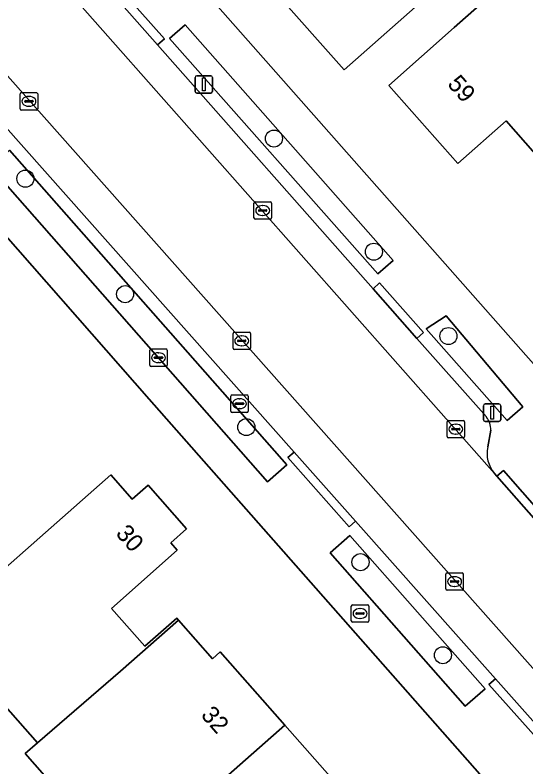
# Model space of a CAD drawing. Extents: x 157320 to 158835, y 386650 to 388491.
# Drawn here: x 157665.06 to 157694.36, y 387912.77 to 387955.84 of the extents above; entities that cross this region are included whole.
import ezdxf

# ---------------------------------------------------------------- set-up
doc = ezdxf.new("R2010")
doc.units = 0
for name, color, linetype in [('IMGEO_Boom', 7, 'Continuous'), ('IMGEO_Brandkraan', 7, 'Continuous'), ('IMGEO_Erf', 7, 'Continuous'), ('IMGEO_Groenvoorziening', 7, 'Continuous'), ('IMGEO_Kolk', 7, 'Continuous'), ('IMGEO_Lichtmast', 7, 'Continuous'), ('IMGEO_Muur', 7, 'Continuous'), ('IMGEO_Pand', 7, 'Continuous'), ('IMGEO_Pand_nummerreeks', 7, 'Continuous'), ('IMGEO_Parkeervlak_open', 7, 'Continuous'), ('IMGEO_Rijbaan_lokaal_open', 7, 'Continuous'), ('IMGEO_Rioolput', 7, 'Continuous'), ('IMGEO_Voetpad_open', 7, 'Continuous')]:
    doc.layers.add(name, color=color, linetype=linetype)

msp = doc.modelspace()

# ---------------------------------------------------------------- linework, layer by layer
at = {"layer": 'IMGEO_Boom'}
for centre in [(157679.908, 387948.762), (157665.656, 387946.466), (157685.638, 387942.282), (157671.376, 387939.85), (157689.91, 387937.45), (157678.324, 387932.233), (157684.87, 387924.497), (157689.593, 387919.168)]:
    msp.add_circle(centre, 0.489, dxfattribs=at)
at = {"layer": 'IMGEO_Brandkraan'}
for p, q in [((157684.417, 387922.055), (157685.269, 387922.055)), ((157684.342, 387921.129), (157684.342, 387921.981)), ((157684.83, 387921.835), (157684.855, 387921.835)), ((157685.343, 387921.981), (157685.343, 387921.129)), ((157684.601, 387921.549), (157684.601, 387921.561)), ((157685.039, 387921.512), (157684.641, 387921.512)), ((157684.644, 387921.598), (157685.042, 387921.598)), ((157684.853, 387921.275), (157684.828, 387921.275)), ((157685.085, 387921.561), (157685.085, 387921.549)), ((157685.269, 387921.055), (157684.417, 387921.055))]:
    msp.add_line(p, q, dxfattribs=at)
for points in [[(157684.417, 387922.055), (157685.269, 387922.055)], [(157684.342, 387921.129), (157684.342, 387921.981)], [(157685.343, 387921.981), (157685.343, 387921.129)], [(157685.269, 387921.055), (157684.417, 387921.055)]]:
    msp.add_lwpolyline(points, dxfattribs=at)
for centre, radius, start, end in [((157684.419, 387921.979), 0.0765, 91.552, 178.448), ((157684.419, 387921.979), 0.0765, 91.552, 178.448), ((157685.267, 387921.979), 0.0765, 1.552, 88.448), ((157685.267, 387921.979), 0.0765, 1.552, 88.448), ((157684.641, 387921.558), 0.0403, 85.8775, 175.7526), ((157684.638, 387921.548), 0.0366, 178.938, 274.7102), ((157685.042, 387921.555), 0.043, 264.8664, 352.4533), ((157685.046, 387921.56), 0.0386, 1.7309, 96.639), ((157684.419, 387921.131), 0.0765, 181.552, 268.448), ((157684.419, 387921.131), 0.0765, 181.552, 268.448), ((157685.267, 387921.131), 0.0765, 271.552, 358.448), ((157685.267, 387921.131), 0.0765, 271.552, 358.448)]:
    msp.add_arc(centre, radius, start, end, dxfattribs=at)
for centre, major_axis, ratio, start_param, end_param in [((157684.829, 387921.555), (-0.387, 0.002), 0.722429, 4.712389, 7.853982), ((157684.854, 387921.555), (-0.39, 0.002), 0.717154, 1.570796, 4.712389)]:
    msp.add_ellipse(centre, major_axis=major_axis, ratio=ratio, start_param=start_param, end_param=end_param, dxfattribs=at)
at = {"layer": 'IMGEO_Erf'}
for points in [[(157642.318, 388000), (157643.055, 387997.732), (157643.452, 387996.734), (157644.551, 387994.249), (157645.867, 387991.873), (157646.038, 387991.62), (157647.391, 387989.623), (157647.711, 387989.201), (157662.988, 387971.872), (157670.456, 387963.401), (157707.087, 387921.94)], [(157672.756, 387933.844), (157662.733, 387945.206), (157660.008, 387948.295)], [(157716.503, 387884.256), (157704.396, 387897.98), (157672.756, 387933.844)], [(157667.728, 387911.164), (157665.638, 387913.534), (157666.349, 387914.147), (157660.57, 387920.703), (157666.806, 387926.199), (157670.556, 387929.505), (157671.786, 387928.11), (157672.694, 387928.911), (157674.898, 387926.411), (157673.99, 387925.61), (157674.366, 387925.182), (157670.586, 387921.85), (157672.5, 387919.677), (157674.331, 387921.291), (157674.432, 387921.176), (157676.38, 387918.964), (157676.83, 387919.36), (157680.533, 387915.158), (157684.25, 387910.941)]]:
    msp.add_lwpolyline(points, dxfattribs=at)
for points in [[(157692.368, 387960.16), (157687.676, 387956.012), (157683.93, 387952.7), (157679.97, 387957.17), (157682.75, 387959.621), (157679.087, 387963.775), (157675.417, 387967.937), (157672.63, 387965.48), (157668.67, 387969.93), (157672.417, 387973.242), (157677.131, 387977.41), (157681.083, 387972.94), (157679.877, 387971.875), (157683.538, 387967.734), (157687.205, 387963.586), (157688.403, 387964.645)], [(157698.887, 387954.793), (157697.691, 387953.734), (157701.466, 387949.474), (157700.725, 387948.821), (157696.972, 387945.516), (157693.226, 387949.773), (157690.45, 387947.33), (157686.49, 387951.8), (157690.233, 387955.117), (157694.92, 387959.27)]]:
    msp.add_lwpolyline(points, close=True, dxfattribs=at)
at = {"layer": 'IMGEO_Groenvoorziening'}
for points in [[(157685.861, 387941.008), (157686.746, 387941.786), (157674.812, 387955.279), (157673.928, 387954.494)], [(157679.54, 387929.108), (157680.639, 387930.077), (157664.752, 387948.1), (157663.653, 387947.132)], [(157693.281, 387932.608), (157694.171, 387933.397), (157689.775, 387938.607), (157688.642, 387937.861)], [(157690.879, 387916.241), (157692.01, 387917.237), (157684.26, 387926.029), (157683.13, 387925.032)]]:
    msp.add_lwpolyline(points, close=True, dxfattribs=at)
at = {"layer": 'IMGEO_Kolk'}
for p, q in [((157665.362, 387950.468), (157665.362, 387951.32)), ((157665.437, 387951.394), (157666.289, 387951.394)), ((157666.363, 387951.32), (157666.363, 387950.468)), ((157665.621, 387950.888), (157665.621, 387950.9)), ((157665.664, 387950.937), (157666.062, 387950.937)), ((157665.85, 387951.174), (157665.875, 387951.174)), ((157666.105, 387950.9), (157666.105, 387950.888)), ((157666.059, 387950.851), (157665.661, 387950.851)), ((157665.873, 387950.614), (157665.848, 387950.614)), ((157666.289, 387950.394), (157665.437, 387950.394)), ((157678.761, 387944.216), (157678.761, 387945.068)), ((157678.836, 387945.142), (157679.688, 387945.142)), ((157679.249, 387944.922), (157679.274, 387944.922)), ((157679.762, 387945.068), (157679.762, 387944.216)), ((157679.02, 387944.636), (157679.02, 387944.648)), ((157679.458, 387944.599), (157679.06, 387944.599)), ((157679.063, 387944.685), (157679.461, 387944.685)), ((157679.504, 387944.648), (157679.504, 387944.636)), ((157679.688, 387944.142), (157678.836, 387944.142)), ((157679.272, 387944.362), (157679.247, 387944.362)), ((157677.561, 387936.751), (157677.561, 387937.603)), ((157677.636, 387937.677), (157678.488, 387937.677)), ((157678.562, 387937.603), (157678.562, 387936.751)), ((157677.82, 387937.171), (157677.82, 387937.183)), ((157678.258, 387937.134), (157677.86, 387937.134)), ((157677.863, 387937.22), (157678.261, 387937.22)), ((157678.049, 387937.457), (157678.074, 387937.457)), ((157678.304, 387937.183), (157678.304, 387937.171)), ((157672.864, 387936.709), (157673.716, 387936.709)), ((157678.488, 387936.677), (157677.636, 387936.677)), ((157678.072, 387936.897), (157678.047, 387936.897)), ((157672.789, 387935.783), (157672.789, 387936.635)), ((157673.091, 387936.252), (157673.489, 387936.252)), ((157673.277, 387936.489), (157673.302, 387936.489)), ((157673.79, 387936.635), (157673.79, 387935.783)), ((157673.048, 387936.203), (157673.048, 387936.215)), ((157673.486, 387936.166), (157673.088, 387936.166)), ((157673.3, 387935.929), (157673.275, 387935.929)), ((157673.532, 387936.215), (157673.532, 387936.203)), ((157673.716, 387935.709), (157672.864, 387935.709)), ((157689.835, 387931.691), (157689.835, 387932.543)), ((157689.91, 387932.617), (157690.762, 387932.617)), ((157690.323, 387932.397), (157690.348, 387932.397)), ((157690.836, 387932.543), (157690.836, 387931.691)), ((157690.094, 387932.111), (157690.094, 387932.123)), ((157690.532, 387932.074), (157690.134, 387932.074)), ((157690.137, 387932.16), (157690.535, 387932.16)), ((157690.578, 387932.123), (157690.578, 387932.111)), ((157690.762, 387931.617), (157689.91, 387931.617)), ((157690.346, 387931.837), (157690.321, 387931.837)), ((157689.765, 387922.961), (157689.765, 387923.813)), ((157689.84, 387923.887), (157690.692, 387923.887)), ((157690.766, 387923.813), (157690.766, 387922.961)), ((157690.024, 387923.381), (157690.024, 387923.393)), ((157690.462, 387923.344), (157690.064, 387923.344)), ((157690.067, 387923.43), (157690.465, 387923.43)), ((157690.253, 387923.667), (157690.278, 387923.667)), ((157690.508, 387923.393), (157690.508, 387923.381)), ((157690.276, 387923.107), (157690.251, 387923.107)), ((157690.692, 387922.887), (157689.84, 387922.887))]:
    msp.add_line(p, q, dxfattribs=at)
for points in [[(157665.362, 387950.468), (157665.362, 387951.32)], [(157665.437, 387951.394), (157666.289, 387951.394)], [(157666.363, 387951.32), (157666.363, 387950.468)], [(157666.289, 387950.394), (157665.437, 387950.394)], [(157678.761, 387944.216), (157678.761, 387945.068)], [(157678.836, 387945.142), (157679.688, 387945.142)], [(157679.762, 387945.068), (157679.762, 387944.216)], [(157679.688, 387944.142), (157678.836, 387944.142)], [(157677.561, 387936.751), (157677.561, 387937.603)], [(157677.636, 387937.677), (157678.488, 387937.677)], [(157678.562, 387937.603), (157678.562, 387936.751)], [(157672.864, 387936.709), (157673.716, 387936.709)], [(157678.488, 387936.677), (157677.636, 387936.677)], [(157672.789, 387935.783), (157672.789, 387936.635)], [(157673.79, 387936.635), (157673.79, 387935.783)], [(157673.716, 387935.709), (157672.864, 387935.709)], [(157689.835, 387931.691), (157689.835, 387932.543)], [(157689.91, 387932.617), (157690.762, 387932.617)], [(157690.836, 387932.543), (157690.836, 387931.691)], [(157690.762, 387931.617), (157689.91, 387931.617)], [(157689.765, 387922.961), (157689.765, 387923.813)], [(157689.84, 387923.887), (157690.692, 387923.887)], [(157690.766, 387923.813), (157690.766, 387922.961)], [(157690.692, 387922.887), (157689.84, 387922.887)]]:
    msp.add_lwpolyline(points, dxfattribs=at)
for centre, radius, start, end in [((157665.439, 387951.318), 0.0765, 91.552, 178.448), ((157665.439, 387951.318), 0.0765, 91.552, 178.448), ((157666.287, 387951.318), 0.0765, 1.552, 88.448), ((157666.287, 387951.318), 0.0765, 1.552, 88.448), ((157665.661, 387950.897), 0.0403, 85.8775, 175.7526), ((157666.066, 387950.899), 0.0386, 1.7309, 96.639), ((157665.439, 387950.47), 0.0765, 181.552, 268.448), ((157665.439, 387950.47), 0.0765, 181.552, 268.448), ((157665.658, 387950.887), 0.0366, 178.938, 274.7102), ((157666.062, 387950.894), 0.043, 264.8664, 352.4533), ((157666.287, 387950.47), 0.0765, 271.552, 358.448), ((157666.287, 387950.47), 0.0765, 271.552, 358.448), ((157678.838, 387945.066), 0.0765, 91.552, 178.448), ((157678.838, 387945.066), 0.0765, 91.552, 178.448), ((157679.686, 387945.066), 0.0765, 1.552, 88.448), ((157679.686, 387945.066), 0.0765, 1.552, 88.448), ((157679.06, 387944.645), 0.0403, 85.8775, 175.7526), ((157679.057, 387944.635), 0.0366, 178.938, 274.7102), ((157679.461, 387944.642), 0.043, 264.8664, 352.4533), ((157679.465, 387944.647), 0.0386, 1.7309, 96.639), ((157678.838, 387944.218), 0.0765, 181.552, 268.448), ((157678.838, 387944.218), 0.0765, 181.552, 268.448), ((157679.686, 387944.218), 0.0765, 271.552, 358.448), ((157679.686, 387944.218), 0.0765, 271.552, 358.448), ((157677.638, 387937.601), 0.0765, 91.552, 178.448), ((157677.638, 387937.601), 0.0765, 91.552, 178.448), ((157678.486, 387937.601), 0.0765, 1.552, 88.448), ((157678.486, 387937.601), 0.0765, 1.552, 88.448), ((157677.86, 387937.18), 0.0403, 85.8775, 175.7526), ((157677.857, 387937.17), 0.0366, 178.938, 274.7102), ((157678.261, 387937.177), 0.043, 264.8664, 352.4533), ((157678.265, 387937.182), 0.0386, 1.7309, 96.639), ((157672.866, 387936.633), 0.0765, 91.552, 178.448), ((157672.866, 387936.633), 0.0765, 91.552, 178.448), ((157673.714, 387936.633), 0.0765, 1.552, 88.448), ((157673.714, 387936.633), 0.0765, 1.552, 88.448), ((157677.638, 387936.753), 0.0765, 181.552, 268.448), ((157677.638, 387936.753), 0.0765, 181.552, 268.448), ((157678.486, 387936.753), 0.0765, 271.552, 358.448), ((157678.486, 387936.753), 0.0765, 271.552, 358.448), ((157673.088, 387936.212), 0.0403, 85.8775, 175.7526), ((157673.493, 387936.214), 0.0386, 1.7309, 96.639), ((157673.085, 387936.202), 0.0366, 178.938, 274.7102), ((157673.489, 387936.209), 0.043, 264.8664, 352.4533), ((157672.866, 387935.785), 0.0765, 181.552, 268.448), ((157672.866, 387935.785), 0.0765, 181.552, 268.448), ((157673.714, 387935.785), 0.0765, 271.552, 358.448), ((157673.714, 387935.785), 0.0765, 271.552, 358.448), ((157689.912, 387932.541), 0.0765, 91.552, 178.448), ((157689.912, 387932.541), 0.0765, 91.552, 178.448), ((157690.76, 387932.541), 0.0765, 1.552, 88.448), ((157690.76, 387932.541), 0.0765, 1.552, 88.448), ((157690.134, 387932.12), 0.0403, 85.8775, 175.7526), ((157690.131, 387932.11), 0.0366, 178.938, 274.7102), ((157690.535, 387932.117), 0.043, 264.8664, 352.4533), ((157690.539, 387932.122), 0.0386, 1.7309, 96.639), ((157689.912, 387931.693), 0.0765, 181.552, 268.448), ((157689.912, 387931.693), 0.0765, 181.552, 268.448), ((157690.76, 387931.693), 0.0765, 271.552, 358.448), ((157690.76, 387931.693), 0.0765, 271.552, 358.448), ((157689.842, 387923.811), 0.0765, 91.552, 178.448), ((157689.842, 387923.811), 0.0765, 91.552, 178.448), ((157690.69, 387923.811), 0.0765, 1.552, 88.448), ((157690.69, 387923.811), 0.0765, 1.552, 88.448), ((157690.064, 387923.39), 0.0403, 85.8775, 175.7526), ((157690.061, 387923.38), 0.0366, 178.938, 274.7102), ((157690.465, 387923.387), 0.043, 264.8664, 352.4533), ((157690.469, 387923.392), 0.0386, 1.7309, 96.639), ((157689.842, 387922.963), 0.0765, 181.552, 268.448), ((157689.842, 387922.963), 0.0765, 181.552, 268.448), ((157690.69, 387922.963), 0.0765, 271.552, 358.448), ((157690.69, 387922.963), 0.0765, 271.552, 358.448)]:
    msp.add_arc(centre, radius, start, end, dxfattribs=at)
for centre, major_axis, ratio, start_param, end_param in [((157665.849, 387950.894), (-0.387, 0.002), 0.722429, 4.712389, 7.853982), ((157665.874, 387950.894), (-0.39, 0.002), 0.717154, 1.570796, 4.712389), ((157679.248, 387944.642), (-0.387, 0.002), 0.722429, 4.712389, 7.853982), ((157679.273, 387944.642), (-0.39, 0.002), 0.717154, 1.570796, 4.712389), ((157678.048, 387937.177), (-0.387, 0.002), 0.722429, 4.712389, 7.853982), ((157678.073, 387937.177), (-0.39, 0.002), 0.717154, 1.570796, 4.712389), ((157673.276, 387936.209), (-0.387, 0.002), 0.722429, 4.712389, 7.853982), ((157673.301, 387936.209), (-0.39, 0.002), 0.717154, 1.570796, 4.712389), ((157690.322, 387932.117), (-0.387, 0.002), 0.722429, 4.712389, 7.853982), ((157690.347, 387932.117), (-0.39, 0.002), 0.717154, 1.570796, 4.712389), ((157690.252, 387923.387), (-0.387, 0.002), 0.722429, 4.712389, 7.853982), ((157690.277, 387923.387), (-0.39, 0.002), 0.717154, 1.570796, 4.712389)]:
    msp.add_ellipse(centre, major_axis=major_axis, ratio=ratio, start_param=start_param, end_param=end_param, dxfattribs=at)
at = {"layer": 'IMGEO_Lichtmast'}
for p, q in [((157675.39, 387951.463), (157675.39, 387952.263)), ((157675.39, 387952.263), (157675.39, 387951.463)), ((157675.49, 387952.363), (157676.28, 387952.363)), ((157676.28, 387952.363), (157675.49, 387952.363)), ((157676.38, 387952.263), (157676.38, 387951.463)), ((157676.38, 387951.463), (157676.38, 387952.263)), ((157676.28, 387951.363), (157675.49, 387951.363)), ((157675.49, 387951.363), (157676.28, 387951.363)), ((157691.919, 387932.659), (157691.919, 387933.459)), ((157691.919, 387933.459), (157691.919, 387932.659)), ((157692.019, 387933.559), (157692.809, 387933.559)), ((157692.809, 387933.559), (157692.019, 387933.559)), ((157692.909, 387933.459), (157692.909, 387932.659)), ((157692.909, 387932.659), (157692.909, 387933.459)), ((157692.809, 387932.559), (157692.019, 387932.559)), ((157692.019, 387932.559), (157692.809, 387932.559))]:
    msp.add_line(p, q, dxfattribs=at)
for points in [[(157675.81, 387952.238), (157675.96, 387952.238), (157675.96, 387951.488), (157675.81, 387951.488), (157675.81, 387952.238)], [(157692.339, 387933.434), (157692.489, 387933.434), (157692.489, 387932.684), (157692.339, 387932.684), (157692.339, 387933.434)]]:
    msp.add_lwpolyline(points, dxfattribs=at)
for centre, start, end in [((157675.49, 387952.263), 90, 180), ((157675.49, 387952.263), 90, 180), ((157676.28, 387952.263), 0, 90), ((157676.28, 387952.263), 360, 90), ((157675.49, 387951.463), 180, 270), ((157675.49, 387951.463), 180, 270), ((157676.28, 387951.463), 270, 0), ((157676.28, 387951.463), 270, 0), ((157692.019, 387933.459), 90, 180), ((157692.019, 387933.459), 90, 180), ((157692.809, 387933.459), 0, 90), ((157692.809, 387933.459), 360, 90), ((157692.019, 387932.659), 180, 270), ((157692.019, 387932.659), 180, 270), ((157692.809, 387932.659), 270, 0), ((157692.809, 387932.659), 270, 0)]:
    msp.add_arc(centre, 0.1, start, end, dxfattribs=at)
at = {"layer": 'IMGEO_Muur'}
msp.add_lwpolyline([(157662.733, 387945.206), (157672.756, 387933.844)], dxfattribs=at)
at = {"layer": 'IMGEO_Pand'}
for points in [[(157679.087, 387963.775), (157682.75, 387959.621), (157679.97, 387957.17), (157683.93, 387952.7), (157687.676, 387956.012), (157692.368, 387960.16), (157688.403, 387964.645), (157687.205, 387963.586), (157683.538, 387967.734)], [(157700.725, 387948.821), (157701.466, 387949.474), (157697.691, 387953.734), (157698.887, 387954.793), (157694.92, 387959.27), (157690.233, 387955.117), (157686.49, 387951.8), (157690.45, 387947.33), (157693.226, 387949.773), (157696.972, 387945.516)], [(157666.349, 387914.147), (157671.106, 387918.245), (157674.432, 387921.176), (157674.331, 387921.291), (157672.5, 387919.677), (157670.586, 387921.85), (157674.366, 387925.182), (157673.99, 387925.61), (157674.898, 387926.411), (157672.694, 387928.911), (157671.786, 387928.11), (157670.556, 387929.505), (157666.806, 387926.199), (157660.57, 387920.703)], [(157680.533, 387915.158), (157676.83, 387919.36), (157676.38, 387918.964), (157674.432, 387921.176), (157671.106, 387918.245), (157666.349, 387914.147), (157665.638, 387913.534), (157667.728, 387911.164), (157671.328, 387907.081), (157673.917, 387909.34)], [(157680.533, 387915.158), (157673.917, 387909.34), (157671.328, 387907.081), (157674.95, 387902.972), (157675.653, 387903.591), (157677.735, 387901.228), (157682.458, 387905.387), (157680.487, 387907.624), (157684.25, 387910.941)]]:
    msp.add_lwpolyline(points, close=True, dxfattribs=at)
at = {"layer": 'IMGEO_Parkeervlak_open'}
for points in [[(157642.329, 387986.645), (157644.588, 387983.852), (157654.777, 387972.312), (157655.717, 387971.283), (157658.64, 387967.952), (157661.077, 387965.175), (157664.836, 387960.918), (157692.554, 387929.58)], [(157692.089, 387932.813), (157688.103, 387937.316), (157685.591, 387940.162), (157673.241, 387954.129), (157668.705, 387959.26)], [(157716.605, 387893.789), (157663.874, 387953.199)], [(157664.36, 387949.612), (157681.069, 387930.807), (157684.588, 387926.847), (157692.612, 387917.817), (157696.127, 387913.86), (157704.037, 387904.958), (157707.552, 387901.003), (157707.67, 387900.87), (157712.909, 387894.974)], [(157692.166, 387931.104), (157692.342, 387932.062)]]:
    msp.add_lwpolyline(points, dxfattribs=at)
for centre, radius, start, end in [((157691.138, 387932.074), 1.204, 359.4115, 37.8243), ((157693.874, 387930.727), 1.749, 167.5624, 221.0049)]:
    msp.add_arc(centre, radius, start, end, dxfattribs=at)
at = {"layer": 'IMGEO_Rijbaan_lokaal_open'}
for points in [[(157706.662, 387913.516), (157702.855, 387917.891), (157697.2, 387924.308), (157692.693, 387929.423), (157692.554, 387929.58), (157664.836, 387960.918), (157661.077, 387965.175), (157658.64, 387967.952), (157655.717, 387971.283), (157654.777, 387972.312), (157653.979, 387971.603), (157653.402, 387971.074), (157661.301, 387962.19), (157658.238, 387959.617)], [(157663.874, 387953.199), (157716.605, 387893.789), (157719.128, 387890.948), (157721.816, 387887.921)]]:
    msp.add_lwpolyline(points, dxfattribs=at)
at = {"layer": 'IMGEO_Rioolput'}
for p, q in [((157677.431, 387933.15), (157677.431, 387934.002)), ((157677.506, 387934.076), (157678.358, 387934.076)), ((157677.919, 387933.856), (157677.944, 387933.856)), ((157678.432, 387934.002), (157678.432, 387933.15)), ((157677.69, 387933.57), (157677.69, 387933.582)), ((157678.128, 387933.533), (157677.73, 387933.533)), ((157677.733, 387933.619), (157678.131, 387933.619)), ((157677.942, 387933.296), (157677.917, 387933.296)), ((157678.174, 387933.582), (157678.174, 387933.57)), ((157678.358, 387933.076), (157677.506, 387933.076))]:
    msp.add_line(p, q, dxfattribs=at)
for points in [[(157677.431, 387933.15), (157677.431, 387934.002)], [(157677.506, 387934.076), (157678.358, 387934.076)], [(157678.432, 387934.002), (157678.432, 387933.15)], [(157678.358, 387933.076), (157677.506, 387933.076)]]:
    msp.add_lwpolyline(points, dxfattribs=at)
for centre, radius, start, end in [((157677.508, 387934), 0.0765, 91.552, 178.448), ((157677.508, 387934), 0.0765, 91.552, 178.448), ((157678.356, 387934), 0.0765, 1.552, 88.448), ((157678.356, 387934), 0.0765, 1.552, 88.448), ((157677.73, 387933.579), 0.0403, 85.8775, 175.7526), ((157677.727, 387933.569), 0.0366, 178.938, 274.7102), ((157678.131, 387933.576), 0.043, 264.8664, 352.4533), ((157678.135, 387933.581), 0.0386, 1.7309, 96.639), ((157677.508, 387933.152), 0.0765, 181.552, 268.448), ((157677.508, 387933.152), 0.0765, 181.552, 268.448), ((157678.356, 387933.152), 0.0765, 271.552, 358.448), ((157678.356, 387933.152), 0.0765, 271.552, 358.448)]:
    msp.add_arc(centre, radius, start, end, dxfattribs=at)
for centre, major_axis, ratio, start_param, end_param in [((157677.918, 387933.576), (-0.387, 0.002), 0.722429, 4.712389, 7.853982), ((157677.943, 387933.576), (-0.39, 0.002), 0.717154, 1.570796, 4.712389)]:
    msp.add_ellipse(centre, major_axis=major_axis, ratio=ratio, start_param=start_param, end_param=end_param, dxfattribs=at)
at = {"layer": 'IMGEO_Voetpad_open'}
for points in [[(157710.833, 387917.049), (157711.159, 387917.332), (157707.087, 387921.94), (157670.456, 387963.401)], [(157669.077, 387959.591), (157673.627, 387954.472), (157673.241, 387954.129), (157685.591, 387940.162), (157685.966, 387940.493), (157688.477, 387937.646), (157688.103, 387937.316), (157692.089, 387932.813)], [(157660.008, 387948.295), (157662.733, 387945.206), (157672.756, 387933.844), (157704.396, 387897.98), (157705.943, 387899.345), (157707.164, 387900.421), (157707.67, 387900.87), (157707.552, 387901.003), (157707.164, 387900.657), (157703.647, 387904.611), (157704.037, 387904.958), (157696.127, 387913.86), (157695.756, 387913.53), (157692.235, 387917.481), (157692.612, 387917.817), (157684.588, 387926.847), (157684.218, 387926.52), (157680.707, 387930.486), (157681.069, 387930.807), (157664.36, 387949.612)], [(157692.342, 387932.062), (157692.166, 387931.104)], [(157692.554, 387929.58), (157692.693, 387929.423), (157693.064, 387929.749), (157697.56, 387924.623), (157697.2, 387924.308), (157702.855, 387917.891)]]:
    msp.add_lwpolyline(points, dxfattribs=at)
for points in [[(157673.241, 387954.129), (157673.627, 387954.472), (157669.077, 387959.591), (157668.705, 387959.26)], [(157673.928, 387954.494), (157674.812, 387955.279), (157686.746, 387941.786), (157685.861, 387941.008)], [(157664.752, 387948.1), (157680.639, 387930.077), (157679.54, 387929.108), (157663.653, 387947.132)], [(157688.103, 387937.316), (157688.477, 387937.646), (157685.966, 387940.493), (157685.591, 387940.162)], [(157688.642, 387937.861), (157689.775, 387938.607), (157694.171, 387933.397), (157693.281, 387932.608)], [(157681.069, 387930.807), (157680.707, 387930.486), (157684.218, 387926.52), (157684.588, 387926.847)], [(157697.2, 387924.308), (157697.56, 387924.623), (157693.064, 387929.749), (157692.693, 387929.423)], [(157684.26, 387926.029), (157692.01, 387917.237), (157690.879, 387916.241), (157683.13, 387925.032)], [(157692.612, 387917.817), (157692.235, 387917.481), (157695.756, 387913.53), (157696.127, 387913.86)]]:
    msp.add_lwpolyline(points, close=True, dxfattribs=at)
for centre, radius, start, end in [((157691.138, 387932.074), 1.204, 359.4115, 37.8243), ((157693.874, 387930.727), 1.749, 167.5624, 221.0049)]:
    msp.add_arc(centre, radius, start, end, dxfattribs=at)

# ---------------------------------------------------------------- texts
at = {"layer": 'IMGEO_Pand_nummerreeks'}
for s, rotation, p in [('59', 311.5379, (157689.808, 387951.855)), ('30', 311.3994, (157670.792, 387926.109)), ('32', 311.3903, (157675.676, 387915.71))]:
    msp.add_text(s, height=1, rotation=rotation, dxfattribs=at).set_placement(p)

doc.saveas('drawing.dxf')
